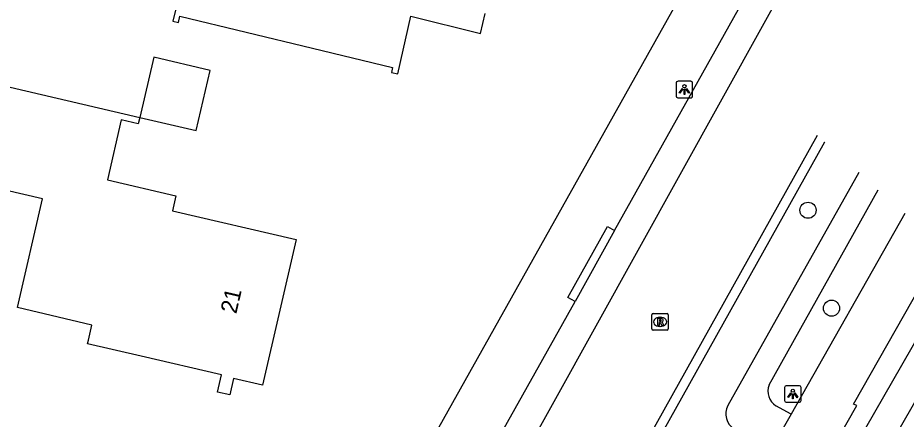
# Model space of a CAD drawing. Extents: x 162186 to 163152, y 385513 to 386513.
# Drawn here: x 162742.5 to 162796.4, y 385930.6 to 385954.9 of the extents above; entities that cross this region are included whole.
import ezdxf

# ---------------------------------------------------------------- set-up
doc = ezdxf.new("R2010")
doc.units = 0
for name, color, linetype in [('IMGEO_Boom', 7, 'Continuous'), ('IMGEO_Fietspad_gesloten', 7, 'Continuous'), ('IMGEO_Greppel_droge_sloot', 7, 'Continuous'), ('IMGEO_Lichtpunt', 7, 'Continuous'), ('IMGEO_Pand', 7, 'Continuous'), ('IMGEO_Pand_nummerreeks', 7, 'Continuous'), ('IMGEO_Rijbaan_lokaal_gesloten', 7, 'Continuous'), ('IMGEO_Rioolput', 7, 'Continuous'), ('IMGEO_Voetpad_open', 7, 'Continuous')]:
    doc.layers.add(name, color=color, linetype=linetype)

msp = doc.modelspace()

# ---------------------------------------------------------------- linework, layer by layer
at = {"layer": 'IMGEO_Boom'}
for centre in [(162790.469, 385943.235), (162791.897, 385937.29)]:
    msp.add_circle(centre, 0.489, dxfattribs=at)
at = {"layer": 'IMGEO_Fietspad_gesloten'}
for points in [[(162796.344, 385943.039), (162789.455, 385930.858)], [(162792.26, 385929.313), (162793.432, 385931.382), (162793.24, 385931.472), (162797.351, 385938.722)], [(162789.455, 385930.858), (162788.232, 385928.737)]]:
    msp.add_lwpolyline(points, dxfattribs=at)
at = {"layer": 'IMGEO_Greppel_droge_sloot'}
for points in [[(162798.412, 385937.754), (162793.953, 385930.01), (162793.845, 385929.652), (162794.957, 385928.054)], [(162799.788, 385936.534), (162796.054, 385930.055), (162799, 385925.391)]]:
    msp.add_lwpolyline(points, dxfattribs=at)
at = {"layer": 'IMGEO_Lichtpunt'}
for p, q in [((162782.468, 385950.966), (162782.468, 385950.159)), ((162782.468, 385950.966), (162782.468, 385950.159)), ((162783.37, 385951.061), (162782.562, 385951.061)), ((162783.37, 385951.061), (162782.562, 385951.061)), ((162783.464, 385950.159), (162783.464, 385950.966)), ((162783.464, 385950.159), (162783.464, 385950.966)), ((162782.562, 385950.065), (162783.37, 385950.065)), ((162782.562, 385950.065), (162783.37, 385950.065)), ((162789.951, 385932.581), (162789.143, 385932.581)), ((162789.951, 385932.581), (162789.143, 385932.581)), ((162789.049, 385932.486), (162789.049, 385931.679)), ((162789.049, 385932.486), (162789.049, 385931.679)), ((162790.045, 385931.679), (162790.045, 385932.486)), ((162790.045, 385931.679), (162790.045, 385932.486)), ((162789.143, 385931.585), (162789.951, 385931.585)), ((162789.143, 385931.585), (162789.951, 385931.585))]:
    msp.add_line(p, q, dxfattribs=at)
for points in [[(162782.842, 385950.63), (162782.881, 385950.602), (162782.693, 385950.34), (162782.655, 385950.367), (162782.842, 385950.63)], [(162782.944, 385950.582), (162782.991, 385950.582), (162782.991, 385950.26), (162782.944, 385950.26), (162782.944, 385950.582)], [(162783.054, 385950.602), (162783.092, 385950.629), (162783.279, 385950.367), (162783.24, 385950.339), (162783.054, 385950.602)], [(162789.423, 385932.15), (162789.462, 385932.122), (162789.274, 385931.86), (162789.236, 385931.887), (162789.423, 385932.15)], [(162789.525, 385932.102), (162789.572, 385932.102), (162789.572, 385931.78), (162789.525, 385931.78), (162789.525, 385932.102)], [(162789.635, 385932.122), (162789.673, 385932.149), (162789.86, 385931.887), (162789.821, 385931.859), (162789.635, 385932.122)]]:
    msp.add_lwpolyline(points, dxfattribs=at)
for centre in [(162782.967, 385950.764), (162789.548, 385932.284)]:
    msp.add_circle(centre, 0.0994, dxfattribs=at)
for centre, start, end in [((162782.562, 385950.966), 90, 180), ((162782.562, 385950.966), 90, 180), ((162783.37, 385950.966), 0, 90), ((162783.37, 385950.966), 0, 90), ((162782.562, 385950.159), 180, 270), ((162782.562, 385950.159), 180, 270), ((162783.37, 385950.159), 270, 0), ((162783.37, 385950.159), 270, 360), ((162789.143, 385932.486), 90, 180), ((162789.143, 385932.486), 90, 180), ((162789.951, 385932.486), 0, 90), ((162789.951, 385932.486), 0, 90), ((162789.143, 385931.679), 180, 270), ((162789.143, 385931.679), 180, 270), ((162789.951, 385931.679), 270, 0), ((162789.951, 385931.679), 270, 360)]:
    msp.add_arc(centre, 0.0946, start, end, dxfattribs=at)
at = {"layer": 'IMGEO_Pand'}
for points in [[(162752.324, 385956.394), (162751.92, 385954.712), (162752.26, 385954.631), (162752.351, 385955.009), (162760.395, 385953.076), (162765.256, 385951.908), (162765.182, 385951.599), (162765.564, 385951.507), (162766.368, 385955.013), (162770.6, 385953.963), (162770.882, 385955.18)], [(162749.906, 385948.874), (162753.327, 385948.078), (162754.175, 385951.724), (162750.754, 385952.519), (162749.906, 385948.874)], [(162740.473, 385951.068), (162749.906, 385948.874)], [(162749.906, 385948.874), (162749.816, 385948.488), (162748.79, 385948.726), (162747.941, 385945.076), (162752.108, 385944.107), (162751.898, 385943.202), (162759.41, 385941.455), (162757.355, 385932.617), (162755.607, 385933.023), (162755.375, 385932.023), (162754.629, 385932.197), (162754.873, 385933.246), (162750.003, 385934.379), (162746.742, 385935.137), (162746.79, 385935.343), (162747.006, 385936.27), (162742.479, 385937.323), (162744.014, 385943.927), (162739.184, 385945.05), (162739.083, 385945.073)]]:
    msp.add_lwpolyline(points, dxfattribs=at)
at = {"layer": 'IMGEO_Rijbaan_lokaal_gesloten'}
for points in [[(162790.338, 385959.176), (162759.651, 385903.858)], [(162764.82, 385900.836), (162774.27, 385917.746), (162791.04, 385947.784)]]:
    msp.add_lwpolyline(points, dxfattribs=at)
at = {"layer": 'IMGEO_Rioolput'}
for p, q in [((162780.99, 385936.037), (162780.99, 385936.889)), ((162781.065, 385936.963), (162781.917, 385936.963)), ((162781.991, 385936.889), (162781.991, 385936.037)), ((162781.478, 385936.743), (162781.503, 385936.743)), ((162781.917, 385935.963), (162781.065, 385935.963)), ((162781.501, 385936.183), (162781.476, 385936.183))]:
    msp.add_line(p, q, dxfattribs=at)
for points in [[(162780.99, 385936.037), (162780.99, 385936.889)], [(162781.065, 385936.963), (162781.917, 385936.963)], [(162781.991, 385936.889), (162781.991, 385936.037)], [(162781.579, 385936.661), (162781.327, 385936.663), (162781.327, 385936.263)], [(162781.327, 385936.263), (162781.451, 385936.263), (162781.451, 385936.425), (162781.462, 385936.425)], [(162781.505, 385936.582), (162781.451, 385936.582), (162781.451, 385936.501)], [(162781.451, 385936.501), (162781.503, 385936.501)], [(162781.509, 385936.396), (162781.58, 385936.263), (162781.72, 385936.263), (162781.655, 385936.389)], [(162781.917, 385935.963), (162781.065, 385935.963)]]:
    msp.add_lwpolyline(points, dxfattribs=at)
for centre, radius, start, end in [((162781.067, 385936.887), 0.0765, 91.552, 178.448), ((162781.067, 385936.887), 0.0765, 91.552, 178.448), ((162781.915, 385936.887), 0.0765, 1.552, 88.448), ((162781.915, 385936.887), 0.0765, 1.552, 88.448), ((162781.461, 385936.372), 0.0533, 26.0293, 88.6989), ((162781.487, 385936.69), 0.19, 274.7715, 282.9687), ((162781.511, 385936.486), 0.0964, 77.0061, 93.1865), ((162781.525, 385936.543), 0.0378, 276.6634, 79.6772), ((162781.578, 385936.551), 0.109, 350.3612, 89.416), ((162781.576, 385936.551), 0.112, 277.5842, 350.9817), ((162781.56, 385936.336), 0.108, 29.5134, 73.7905), ((162781.067, 385936.039), 0.0765, 181.552, 268.448), ((162781.067, 385936.039), 0.0765, 181.552, 268.448), ((162781.915, 385936.039), 0.0765, 271.552, 358.448), ((162781.915, 385936.039), 0.0765, 271.552, 358.448)]:
    msp.add_arc(centre, radius, start, end, dxfattribs=at)
for centre, major_axis, ratio, start_param, end_param in [((162781.477, 385936.463), (-0.387, 0.002), 0.722429, 4.712389, 7.853982), ((162781.502, 385936.463), (-0.39, 0.002), 0.717154, 1.570796, 4.712389)]:
    msp.add_ellipse(centre, major_axis=major_axis, ratio=ratio, start_param=start_param, end_param=end_param, dxfattribs=at)
at = {"layer": 'IMGEO_Voetpad_open'}
for points in [[(162753.719, 385904.451), (162756.813, 385909.97), (162784.294, 385959.028)], [(162778.733, 385942.004), (162787.291, 385957.303)], [(162764.894, 385899.765), (162791.489, 385947.382), (162791.489, 385947.382)], [(162793.554, 385945.535), (162793.554, 385945.534), (162785.613, 385931.381)], [(162788.108, 385932.629), (162794.733, 385944.48)], [(162776.332, 385937.699), (162775.896, 385937.942), (162778.297, 385942.247), (162778.733, 385942.004)], [(162778.733, 385942.004), (162776.332, 385937.699)], [(162767.454, 385921.856), (162767.833, 385922.549), (162776.332, 385937.699)], [(162789.455, 385930.858), (162788.511, 385931.362)]]:
    msp.add_lwpolyline(points, dxfattribs=at)
for centre, radius, start, end in [((162789.1, 385932.247), 1.063, 158.9522, 236.3368), ((162786.531, 385930.865), 1.053, 150.6745, 239.3238)]:
    msp.add_arc(centre, radius, start, end, dxfattribs=at)

# ---------------------------------------------------------------- texts
at = {"layer": 'IMGEO_Pand_nummerreeks'}
msp.add_text('21', height=1, rotation=76.9081, dxfattribs=at).set_placement((162755.766, 385936.912))

doc.saveas('drawing.dxf')
